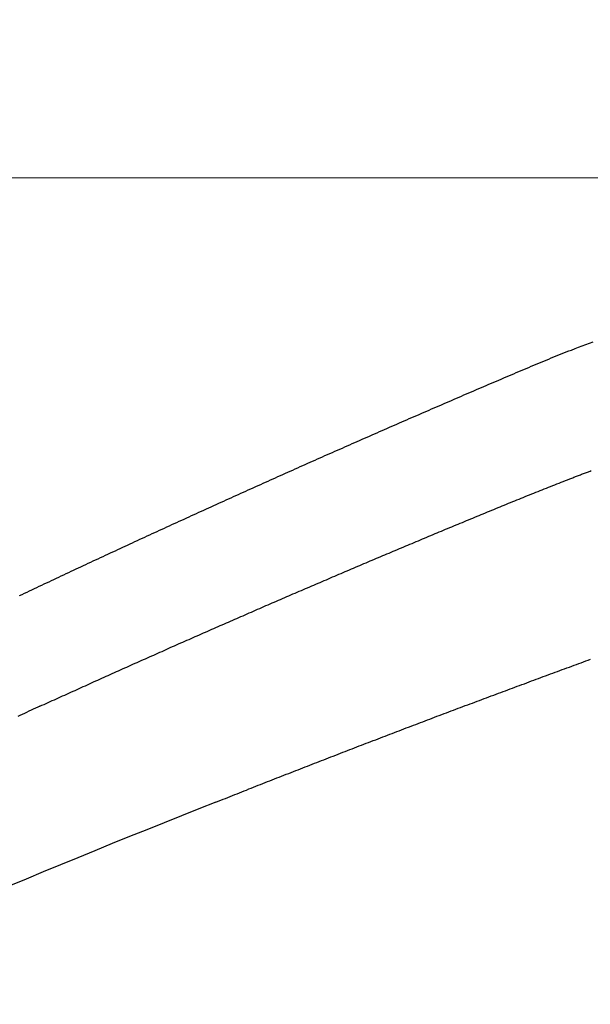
# Model space of a CAD drawing. Header units: millimetres. Extents: x -604189 to 881711, y -381903 to -7297.
# Tile 353 of 656: x -588013 to -587944, y -163203 to -163085. Entities that reach past the tile are written whole.
import ezdxf

# ---------------------------------------------------------------- set-up
doc = ezdxf.new("R2010")
doc.units = ezdxf.units.MM
doc.header["$LTSCALE"] = 100
doc.linetypes.add('0.5_0.5', pattern=[1, 0.5, -0.5])
doc.linetypes.add('ACAD_ISO04W100', pattern=[30.5, 24, -3, 0.5, -3])
doc.layers.get('Defpoints').update_dxf_attribs({"color": 30})
doc.layers.add('OPIS', color=7, linetype='Continuous')
doc.layers.add('strop osie', color=80, linetype='ACAD_ISO04W100', lineweight=5)
doc.styles.get("Standard").update_dxf_attribs({"font": 'romans.shx', "width": 0.5})
doc.dimstyles.new('1 50', dxfattribs={"dimtxt": 150, "dimasz": 80, "dimexe": 1, "dimexo": 1, "dimgap": 20, "dimtad": 1, "dimdec": 0, "dimlfac": 0.1, "dimtxsty": 'Standard', "dimblk": 'ARCHTICK', "dimcen": 200, "dimclrd": 2, "dimadec": 1, "dimazin": 0, "dimtfac": 1, "dimtdec": 0, "dimtmove": 0, "dimatfit": 3, "dimldrblk": 'ARCHTICK', "dimfxl": 120, "dimfxlon": 1, "dimtfill": 1, "dimarcsym": 0})

# ---------------------------------------------------------------- blocks, each defined once
blk = doc.blocks.new('_ArchTick')
at = {"layer": 'strop osie', "color": 0, "const_width": 0.15}
blk.add_lwpolyline([(-0.5, -0.5), (0.5, 0.5)], dxfattribs=at)
blk = doc.blocks.new('*D3294')
at = {"layer": 'Defpoints', "color": 0, "linetype": 'ByBlock', "lineweight": 5, "transparency": 16777216}
for p in [(-595783.13, -159420.3), (-593748.92, -159420.3), (-552118.94, -179940.3)]:
    blk.add_point(p, dxfattribs=at)
at = {"layer": 'OPIS', "color": 0, "linetype": 'Continuous', "lineweight": -2, "transparency": 16777216}
for p, q in [((-595723.13, -159420.3), (-595784.13, -159420.3)), ((-595723.13, -179940.3), (-595784.13, -179940.3))]:
    blk.add_line(p, q, dxfattribs=at)
at = {"layer": 'OPIS', "color": 2, "lineweight": -2, "transparency": 16777216}
blk.add_line((-595783.13, -179940.3), (-595783.13, -159420.3), dxfattribs=at)
at = {"layer": 'OPIS', "color": 2, "linetype": 'ByBlock', "lineweight": -2, "transparency": 16777216, "xscale": 80, "yscale": 80, "zscale": 80}
for p, rotation in [((-595783.13, -159420.3), 90), ((-595783.13, -179940.3), 270)]:
    blk.add_blockref('_ArchTick', p, dxfattribs=dict(at, rotation=rotation))
at = {"layer": 'OPIS', "color": 0, "linetype": 'ByBlock', "lineweight": 13, "transparency": 16777216, "insert": (-595878.13, -169680.3), "char_height": 150, "attachment_point": 5, "rotation": 90, "bg_fill": 3, "box_fill_scale": 1.1, "bg_fill_color": 256, "bg_fill_true_color": 13158600, "bg_fill_transparency": 0}
blk.add_mtext('2052', dxfattribs=at)

msp = doc.modelspace()

# ---------------------------------------------------------------- hatches: boundary and pattern name
at = {"layer": 'OPIS', "linetype": 'ByBlock', "lineweight": 15}
h = msp.add_hatch(dxfattribs=at)
h.set_pattern_fill('ANSI37', color=0, scale=80, angle=45)
h.set_pattern_definition([(90, (-306927.96, 32475.8), (-254, 0), []), (180, (-306927.96, 32475.8), (-3e-14, -254), [])])
edge = h.paths.add_edge_path()
edge.add_arc((-587934.09, -167378.93), 50, 0, 90)
edge.add_line((-587934.09, -167328.93), (-588139.09, -167328.93))
edge.add_arc((-588139.09, -167378.93), 50, 89.9996, 180)
edge.add_line((-588189.09, -167378.93), (-588189.09, -167822.93))
edge.add_arc((-588139.09, -167822.93), 50, 180, 270)
edge.add_line((-588139.09, -167872.93), (-587934.09, -167872.93))
edge.add_arc((-587934.09, -167822.93), 50, 270.0014, 360)
edge.add_line((-587884.09, -167822.93), (-587884.09, -167378.93))
edge = h.paths.add_edge_path()
edge.add_arc((-587934.09, -167378.93), 50, 0, 90)
edge.add_line((-587934.09, -167328.93), (-588139.09, -167328.93))
edge.add_arc((-588139.09, -167378.93), 50, 89.9996, 180)
edge.add_line((-588189.09, -167378.93), (-588189.09, -167822.93))
edge.add_arc((-588139.09, -167822.93), 50, 180, 270)
edge.add_line((-588139.09, -167872.93), (-587934.09, -167872.93))
edge.add_arc((-587934.09, -167822.93), 50, 270.0014, 360)
edge.add_line((-587884.09, -167822.93), (-587884.09, -167378.93))
edge = h.paths.add_edge_path()
edge.add_line((-588244.09, -167300.93), (-587769.09, -167300.93))
edge.add_line((-587769.09, -167300.93), (-587769.09, -167900.93))
edge.add_line((-587769.09, -167900.93), (-588243.79, -167900.93))
edge.add_arc((-588244.09, -167892.94), 8, 180, 272.1285, ccw=False)
edge.add_line((-588252.09, -167892.94), (-588252.09, -167308.93))
edge.add_arc((-588244.09, -167308.93), 8, 90.0036, 180, ccw=False)
h.paths.add_polyline_path([(-589864.93, -164217.83), (-589865, -164223.09), (-589865.08, -164228.35), (-589865.16, -164233.62), (-589865.24, -164238.88), (-589865.32, -164244.14), (-589865.4, -164249.41), (-589865.49, -164254.67), (-589865.58, -164259.93), (-589865.67, -164265.19), (-589865.77, -164270.46), (-589865.86, -164275.72), (-589865.96, -164280.98), (-589866.06, -164286.24), (-589866.17, -164291.51), (-589866.28, -164296.77), (-589866.39, -164302.03), (-589866.5, -164307.29), (-589866.61, -164312.56), (-589866.73, -164317.82), (-589866.85, -164323.08), (-589866.97, -164328.34), (-589867.1, -164333.6), (-589867.22, -164338.87), (-589867.35, -164344.13), (-589867.49, -164349.39), (-589867.62, -164354.65), (-589867.76, -164359.91), (-589867.9, -164365.17), (-589868.04, -164370.44), (-589868.19, -164375.7), (-589868.34, -164380.96), (-589868.49, -164386.22), (-589868.64, -164391.48), (-589868.8, -164396.74), (-589868.95, -164402), (-590219.49, -164402), (-590219.66, -164396.2), (-590219.83, -164390.39), (-590220, -164384.59), (-590220.17, -164378.78), (-590220.33, -164372.98), (-590220.49, -164367.17), (-590220.64, -164361.36), (-590220.8, -164355.56), (-590220.95, -164349.75), (-590221.09, -164343.95), (-590221.23, -164338.14), (-590221.37, -164332.33), (-590221.51, -164326.53), (-590221.65, -164320.72), (-590221.78, -164314.91), (-590221.9, -164309.11), (-590222.03, -164303.3), (-590222.15, -164297.49), (-590222.27, -164291.69), (-590222.38, -164285.88), (-590222.5, -164280.07), (-590222.61, -164274.27), (-590222.71, -164268.46), (-590222.82, -164262.65), (-590222.92, -164256.85), (-590223.01, -164251.04), (-590223.11, -164245.23), (-590223.2, -164239.42), (-590223.29, -164233.62), (-590223.37, -164227.81), (-590223.45, -164222), (-590223.53, -164216.2), (-590223.61, -164210.39), (-590223.68, -164204.58), (-590223.75, -164198.77), (-590223.82, -164192.97), (-590223.88, -164187.16), (-590223.94, -164181.35), (-590224, -164175.54), (-590224.05, -164169.74), (-590224.1, -164163.93), (-590224.15, -164158.12), (-590224.19, -164152.31), (-590224.23, -164146.5), (-590224.27, -164140.7), (-590224.3, -164134.89), (-590224.33, -164129.08), (-590224.36, -164123.27), (-590224.39, -164117.46), (-590224.41, -164111.66), (-590224.44, -164105.85), (-590224.46, -164100.04), (-590224.47, -164094.23), (-590224.48, -164088.43), (-590224.47, -164082.62), (-590224.45, -164076.81), (-590224.41, -164071), (-590224.35, -164065.19), (-590224.27, -164059.39), (-590224.17, -164053.58), (-590224.05, -164047.77), (-590223.92, -164041.97), (-590223.76, -164036.16), (-590223.58, -164030.36), (-590223.38, -164024.55), (-590223.16, -164018.75), (-590222.91, -164012.94), (-590222.64, -164007.14), (-590222.34, -164001.34), (-590222.01, -163995.54), (-590221.64, -163989.75), (-590221.24, -163983.95), (-590220.8, -163978.16), (-590220.3, -163972.38), (-590219.75, -163966.59), (-590219.13, -163960.82), (-590218.42, -163955.06), (-590217.6, -163949.31), (-590216.67, -163943.57), (-590215.6, -163937.87), (-590214.36, -163932.19), (-590212.94, -163926.56), (-590211.3, -163920.99), (-590209.42, -163915.5), (-590207.25, -163910.11), (-590204.74, -163904.87), (-590201.87, -163899.82), (-590198.58, -163895.04), (-590194.85, -163890.59), (-590190.67, -163886.56), (-590186.11, -163882.98), (-590181.22, -163879.83), (-590176.1, -163877.11), (-590170.78, -163874.76), (-590165.34, -163872.76), (-590159.78, -163871.06), (-590154.15, -163869.64), (-590148.47, -163868.44), (-590142.75, -163867.44), (-590137, -163866.6), (-590131.23, -163865.9), (-590125.46, -163865.3), (-590119.67, -163864.78), (-590113.88, -163864.33), (-590108.09, -163863.96), (-590102.29, -163863.65), (-590096.49, -163863.39), (-590090.68, -163863.19), (-590084.87, -163863.03), (-590079.07, -163862.91), (-590073.26, -163862.82), (-590067.45, -163862.76), (-590061.65, -163862.73), (-590055.84, -163862.71), (-590050.03, -163862.7), (-590044.22, -163862.7), (-590038.96, -163862.7), (-590033.69, -163862.7), (-590028.43, -163862.72), (-590023.17, -163862.74), (-590017.9, -163862.79), (-590012.64, -163862.85), (-590007.38, -163862.94), (-590002.12, -163863.06), (-589996.86, -163863.22), (-589991.6, -163863.41), (-589986.34, -163863.64), (-589981.08, -163863.92), (-589975.83, -163864.25), (-589970.58, -163864.63), (-589965.33, -163865.08), (-589960.1, -163865.59), (-589954.86, -163866.17), (-589949.64, -163866.85), (-589944.44, -163867.64), (-589939.26, -163868.58), (-589934.12, -163869.68), (-589929.01, -163870.97), (-589923.97, -163872.47), (-589919.01, -163874.23), (-589914.15, -163876.26), (-589909.44, -163878.59), (-589904.9, -163881.25), (-589900.58, -163884.27), (-589896.55, -163887.65), (-589892.86, -163891.39), (-589889.53, -163895.47), (-589886.57, -163899.82), (-589883.95, -163904.39), (-589881.64, -163909.11), (-589879.61, -163913.97), (-589877.82, -163918.92), (-589876.24, -163923.94), (-589874.85, -163929.02), (-589873.64, -163934.14), (-589872.56, -163939.29), (-589871.62, -163944.47), (-589870.78, -163949.66), (-589870.05, -163954.88), (-589869.4, -163960.1), (-589868.82, -163965.33), (-589868.3, -163970.57), (-589867.84, -163975.81), (-589867.42, -163981.06), (-589867.04, -163986.31), (-589866.69, -163991.56), (-589866.36, -163996.81), (-589866.07, -164002.07), (-589865.8, -164007.32), (-589865.55, -164012.58), (-589865.32, -164017.84), (-589865.12, -164023.1), (-589864.93, -164028.36), (-589864.76, -164033.62), (-589864.61, -164038.88), (-589864.47, -164044.14), (-589864.35, -164049.41), (-589864.25, -164054.67), (-589864.17, -164059.93), (-589864.1, -164065.19), (-589864.04, -164070.46), (-589864, -164075.72), (-589863.98, -164080.98), (-589863.96, -164086.25), (-589863.96, -164091.51), (-589863.97, -164096.77), (-589863.99, -164102.04), (-589864.01, -164107.3), (-589864.03, -164112.56), (-589864.06, -164117.83), (-589864.08, -164123.09), (-589864.11, -164128.35), (-589864.13, -164133.62), (-589864.16, -164138.88), (-589864.2, -164144.14), (-589864.23, -164149.41), (-589864.27, -164154.67), (-589864.31, -164159.93), (-589864.35, -164165.2), (-589864.4, -164170.46), (-589864.45, -164175.72), (-589864.5, -164180.99), (-589864.55, -164186.25), (-589864.61, -164191.51), (-589864.67, -164196.78), (-589864.73, -164202.04), (-589864.79, -164207.3), (-589864.86, -164212.57)])
h.paths.add_polyline_path([(-590463.92, -164407.05), (-587763.92, -164407.05), (-587763.92, -162910.78), (-590463.92, -162910.78)])
h.paths.add_polyline_path([(-590295.72, -164839.22), (-590289.91, -164839.13), (-590284.1, -164839.03), (-590278.3, -164838.94), (-590272.49, -164838.85), (-590266.68, -164838.77), (-590260.87, -164838.69), (-590255.07, -164838.61), (-590249.26, -164838.53), (-590243.45, -164838.46), (-590237.64, -164838.39), (-590231.84, -164838.32), (-590226.03, -164838.26), (-590220.22, -164838.2), (-590214.41, -164838.14), (-590208.61, -164838.09), (-590202.8, -164838.04), (-590196.99, -164837.99), (-590191.18, -164837.95), (-590185.37, -164837.91), (-590179.57, -164837.87), (-590173.76, -164837.84), (-590167.95, -164837.81), (-590162.14, -164837.78), (-590156.34, -164837.75), (-590150.53, -164837.73), (-590144.72, -164837.7), (-590138.91, -164837.68), (-590133.1, -164837.67), (-590127.3, -164837.66), (-590121.49, -164837.67), (-590115.68, -164837.69), (-590109.87, -164837.73), (-590104.06, -164837.79), (-590098.26, -164837.87), (-590092.45, -164837.97), (-590086.64, -164838.09), (-590080.84, -164838.22), (-590075.03, -164838.38), (-590069.23, -164838.56), (-590063.42, -164838.76), (-590057.62, -164838.98), (-590051.81, -164839.23), (-590046.01, -164839.5), (-590040.21, -164839.8), (-590034.41, -164840.13), (-590028.62, -164840.5), (-590022.82, -164840.9), (-590017.03, -164841.35), (-590011.25, -164841.84), (-590005.46, -164842.39), (-589999.69, -164843.01), (-589993.93, -164843.72), (-589988.18, -164844.54), (-589982.44, -164845.47), (-589976.74, -164846.54), (-589971.06, -164847.78), (-589965.43, -164849.2), (-589959.86, -164850.84), (-589954.37, -164852.72), (-589948.98, -164854.9), (-589943.74, -164857.4), (-589938.69, -164860.27), (-589933.91, -164863.56), (-589929.46, -164867.29), (-589925.43, -164871.47), (-589921.85, -164876.04), (-589918.7, -164880.92), (-589915.98, -164886.04), (-589913.63, -164891.36), (-589911.63, -164896.8), (-589909.93, -164902.36), (-589908.51, -164907.99), (-589907.31, -164913.67), (-589906.31, -164919.39), (-589905.47, -164925.14), (-589904.77, -164930.91), (-589904.17, -164936.68), (-589903.65, -164942.47), (-589903.2, -164948.26), (-589902.83, -164954.05), (-589902.52, -164959.85), (-589902.26, -164965.66), (-589902.06, -164971.46), (-589901.9, -164977.27), (-589901.78, -164983.07), (-589901.69, -164988.88), (-589901.63, -164994.69), (-589901.6, -165000.5), (-589901.58, -165006.3), (-589901.57, -165012.11), (-589901.57, -165017.92), (-589901.57, -165023.18), (-589901.57, -165028.45), (-589901.59, -165033.71), (-589901.61, -165038.97), (-589901.66, -165044.24), (-589901.72, -165049.5), (-589901.81, -165054.76), (-589901.93, -165060.02), (-589902.09, -165065.29), (-589902.28, -165070.55), (-589902.51, -165075.8), (-589902.79, -165081.06), (-589903.12, -165086.31), (-589903.5, -165091.56), (-589903.95, -165096.81), (-589904.46, -165102.05), (-589905.04, -165107.28), (-589905.72, -165112.5), (-589906.51, -165117.7), (-589907.45, -165122.88), (-589908.55, -165128.03), (-589909.84, -165133.13), (-589911.34, -165138.17), (-589913.1, -165143.13), (-589915.13, -165147.99), (-589917.46, -165152.71), (-589920.12, -165157.24), (-589923.14, -165161.56), (-589926.52, -165165.59), (-589930.26, -165169.28), (-589934.34, -165172.61), (-589938.69, -165175.57), (-589943.26, -165178.19), (-589947.98, -165180.5), (-589952.84, -165182.53), (-589957.79, -165184.32), (-589962.81, -165185.9), (-589967.89, -165187.29), (-589973.01, -165188.51), (-589978.16, -165189.58), (-589983.34, -165190.52), (-589988.53, -165191.36), (-589993.75, -165192.09), (-589998.97, -165192.74), (-590004.2, -165193.32), (-590009.44, -165193.84), (-590014.68, -165194.3), (-590019.93, -165194.72), (-590025.18, -165195.1), (-590030.43, -165195.46), (-590035.68, -165195.78), (-590040.94, -165196.07), (-590046.19, -165196.34), (-590051.45, -165196.59), (-590056.71, -165196.82), (-590061.97, -165197.03), (-590067.23, -165197.21), (-590072.49, -165197.38), (-590077.75, -165197.53), (-590083.01, -165197.67), (-590088.28, -165197.79), (-590093.54, -165197.89), (-590098.8, -165197.97), (-590104.06, -165198.05), (-590109.33, -165198.1), (-590114.59, -165198.14), (-590119.85, -165198.17), (-590125.12, -165198.18), (-590130.38, -165198.18), (-590135.64, -165198.17), (-590140.91, -165198.15), (-590146.17, -165198.13), (-590151.43, -165198.11), (-590156.7, -165198.08), (-590161.96, -165198.06), (-590167.22, -165198.03), (-590172.49, -165198.01), (-590177.75, -165197.98), (-590183.01, -165197.94), (-590188.28, -165197.91), (-590193.54, -165197.87), (-590198.8, -165197.83), (-590204.07, -165197.79), (-590209.33, -165197.74), (-590214.59, -165197.69), (-590219.86, -165197.64), (-590225.12, -165197.59), (-590230.38, -165197.53), (-590235.65, -165197.47), (-590240.91, -165197.41), (-590246.17, -165197.35), (-590251.44, -165197.28), (-590256.7, -165197.21), (-590261.96, -165197.14), (-590267.23, -165197.06), (-590272.49, -165196.99), (-590277.75, -165196.91), (-590283.01, -165196.82), (-590288.28, -165196.74), (-590293.54, -165196.65), (-590298.8, -165196.56), (-590304.06, -165196.47), (-590309.33, -165196.38), (-590314.59, -165196.28), (-590319.85, -165196.18), (-590325.11, -165196.08), (-590330.38, -165195.97), (-590335.64, -165195.86), (-590340.9, -165195.76), (-590346.16, -165195.64), (-590351.43, -165195.53), (-590356.69, -165195.41), (-590361.95, -165195.29), (-590367.21, -165195.17), (-590372.47, -165195.04), (-590377.74, -165194.92), (-590383, -165194.79), (-590388.26, -165194.65), (-590393.52, -165194.52), (-590398.78, -165194.38), (-590404.04, -165194.24), (-590409.31, -165194.1), (-590414.57, -165193.95), (-590419.83, -165193.8), (-590425.09, -165193.65), (-590430.35, -165193.5), (-590435.61, -165193.35), (-590440.87, -165193.19), (-590440.87, -164842.65), (-590435.07, -164842.48), (-590429.26, -164842.31), (-590423.46, -164842.14), (-590417.65, -164841.97), (-590411.85, -164841.81), (-590406.04, -164841.65), (-590400.23, -164841.5), (-590394.43, -164841.35), (-590388.62, -164841.2), (-590382.82, -164841.05), (-590377.01, -164840.91), (-590371.2, -164840.77), (-590365.4, -164840.63), (-590359.59, -164840.5), (-590353.78, -164840.36), (-590347.98, -164840.24), (-590342.17, -164840.11), (-590336.37, -164839.99), (-590330.56, -164839.87), (-590324.75, -164839.76), (-590318.94, -164839.64), (-590313.14, -164839.53), (-590307.33, -164839.43), (-590301.52, -164839.32)])
edge = h.paths.add_edge_path()
edge.add_arc((-590093.92, -162268.54), 50, 0, 90.0004)
edge.add_line((-590093.92, -162218.54), (-590298.92, -162218.54))
edge.add_arc((-590298.92, -162268.54), 50, 90.0009, 180)
edge.add_line((-590348.92, -162268.54), (-590348.92, -162712.54))
edge.add_arc((-590298.92, -162712.54), 50, 180, 270.0022)
edge.add_line((-590298.92, -162762.54), (-590093.92, -162762.54))
edge.add_arc((-590093.92, -162712.54), 50, 270.0009, 360)
edge.add_line((-590043.92, -162712.54), (-590043.92, -162268.54))
edge = h.paths.add_edge_path()
edge.add_arc((-590093.92, -161668.54), 50, 0, 90.0004)
edge.add_line((-590093.92, -161618.54), (-590298.92, -161618.54))
edge.add_arc((-590298.92, -161668.54), 50, 90.0009, 180)
edge.add_line((-590348.92, -161668.54), (-590348.92, -162112.54))
edge.add_arc((-590298.92, -162112.54), 50, 180, 270.0022)
edge.add_line((-590298.92, -162162.54), (-590093.92, -162162.54))
edge.add_arc((-590093.92, -162112.54), 50, 270.0009, 360)
edge.add_line((-590043.92, -162112.54), (-590043.92, -161668.54))
h.paths.add_polyline_path([(-590463.92, -162790.54), (-587763.92, -162790.54), (-587763.92, -161590.54), (-590463.92, -161590.54)])
edge = h.paths.add_edge_path()
edge.add_arc((-588139.09, -168270), 50, 89.9996, 180)
edge.add_line((-588189.09, -168270), (-588189.09, -168714))
edge.add_arc((-588139.09, -168714), 50, 180, 270)
edge.add_line((-588139.09, -168764), (-587934.09, -168764))
edge.add_arc((-587934.09, -168714), 50, 270.0014, 360)
edge.add_line((-587884.09, -168714), (-587884.09, -168270))
edge.add_arc((-587934.09, -168270), 50, 0, 90)
edge.add_line((-587934.09, -168220), (-588139.09, -168220))
edge = h.paths.add_edge_path()
edge.add_arc((-587934.09, -169161.08), 50, 0, 90)
edge.add_line((-587934.09, -169111.08), (-588139.09, -169111.08))
edge.add_arc((-588139.09, -169161.08), 50, 89.9996, 180)
edge.add_line((-588189.09, -169161.08), (-588189.09, -169605.08))
edge.add_arc((-588139.09, -169605.08), 50, 180, 270)
edge.add_line((-588139.09, -169655.08), (-587934.09, -169655.08))
edge.add_arc((-587934.09, -169605.08), 50, 270.0014, 360)
edge.add_line((-587884.09, -169605.08), (-587884.09, -169161.08))
edge = h.paths.add_edge_path()
edge.add_arc((-588139.09, -170052.15), 50, 89.9996, 180)
edge.add_line((-588189.09, -170052.15), (-588189.09, -170496.15))
edge.add_arc((-588139.09, -170496.15), 50, 180, 270)
edge.add_line((-588139.09, -170546.15), (-587934.09, -170546.15))
edge.add_arc((-587934.09, -170496.15), 50, 270.0014, 360)
edge.add_line((-587884.09, -170496.15), (-587884.09, -170052.15))
edge.add_arc((-587934.09, -170052.15), 50, 0, 90)
edge.add_line((-587934.09, -170002.15), (-588139.09, -170002.15))
edge = h.paths.add_edge_path()
edge.add_arc((-588139.09, -170943.22), 50, 89.9996, 180)
edge.add_line((-588189.09, -170943.22), (-588189.09, -171387.22))
edge.add_arc((-588139.09, -171387.22), 50, 180, 270)
edge.add_line((-588139.09, -171437.22), (-587934.09, -171437.22))
edge.add_arc((-587934.09, -171387.22), 50, 270.0014, 360)
edge.add_line((-587884.09, -171387.22), (-587884.09, -170943.22))
edge.add_arc((-587934.09, -170943.22), 50, 0, 90)
edge.add_line((-587934.09, -170893.22), (-588139.09, -170893.22))
h.paths.add_polyline_path([(-587763.92, -164527.29), (-590463.92, -164527.29), (-590463.92, -171970.3), (-587763.92, -171970.3)])

# ---------------------------------------------------------------- next in the draw order: dimensions: what is measured, and where the dimension line sits
at = {"layer": 'OPIS', "color": 0, "linetype": 'ByBlock', "lineweight": 13}
dim = msp.add_linear_dim(base=(-595783.13, -159420.3), p1=(-552118.94, -179940.3), p2=(-593748.92, -159420.3), angle=90, dimstyle='1 50', override={"dimtmove": 1, "dimfxl": 60, "dimarcsym": 1}, dxfattribs=at)
dim.commit()
dim.dimension.update_dxf_attribs({"geometry": '*D3294', "text_midpoint": (-595878.13, -169680.3)})

# ---------------------------------------------------------------- next in the draw order: hatches: boundary and pattern name
at = {"layer": 'OPIS', "linetype": '0.5_0.5', "lineweight": 13}
h = msp.add_hatch(dxfattribs=at)
h.set_pattern_fill('ANSI37', color=0, scale=130)
h.set_pattern_definition([(45, (-597218.54, 256668.8), (-291.85832, 291.85832), []), (135, (-597218.54, 256668.8), (-291.85832, -291.85832), [])])
edge = h.paths.add_edge_path(flags=16)
edge.add_line((-570958.92, -168985.28), (-571058.92, -168985.28))
edge.add_line((-571058.92, -168985.28), (-572598.92, -168985.28))
edge.add_line((-572598.92, -168985.28), (-572598.92, -170470.3))
edge.add_line((-572598.92, -170470.3), (-570825.76, -170470.3))
edge.add_arc((-570508.92, -170339.1), 342.94, 180, 202.4936, ccw=False)
edge.add_arc((-570508.92, -170339.1), 342.94, 90, 180, ccw=False)
edge.add_line((-570508.92, -169996.16), (-570508.92, -169764.7))
edge.add_arc((-570058.92, -168985.28), 900, 180, 240, ccw=False)
edge = h.paths.add_edge_path(flags=17)
edge.add_line((-569358.92, -170085.28), (-569358.92, -168985.28))
edge.add_line((-569358.92, -168985.28), (-569358.92, -168985.28))
edge.add_line((-569358.92, -168985.28), (-569958.92, -168985.28))
edge.add_line((-569958.92, -168985.28), (-570058.92, -168985.28))
edge.add_line((-570058.92, -168985.28), (-570058.92, -168925.28))
edge.add_line((-570058.92, -168925.28), (-569958.92, -168925.28))
edge.add_line((-569958.92, -168925.28), (-569958.92, -168865.28))
edge.add_line((-569958.92, -168865.28), (-569358.92, -168865.28))
edge.add_line((-569358.92, -168865.28), (-569358.92, -166865.28))
edge.add_line((-569358.92, -166865.28), (-574098.92, -166865.29))
edge.add_line((-574098.92, -166865.29), (-574098.91, -171970.3))
edge.add_line((-574098.91, -171970.3), (-572608.91, -171970.3))
edge.add_line((-572608.91, -171970.3), (-571504.91, -170590.3))
edge.add_line((-571504.91, -170590.3), (-572718.92, -170590.3))
edge.add_line((-572718.92, -170590.3), (-572718.92, -168865.28))
edge.add_line((-572718.92, -168865.28), (-571058.92, -168865.28))
edge.add_line((-571058.92, -168865.28), (-571058.92, -168925.28))
edge.add_line((-571058.92, -168925.28), (-570958.92, -168925.28))
edge.add_line((-570958.92, -168925.28), (-570958.92, -168985.28))
edge.add_arc((-570058.92, -168985.28), 900, 180, 240)
edge.add_line((-570508.92, -169764.7), (-570508.92, -169996.16))
edge.add_arc((-570508.92, -170339.1), 342.94, 0, 90, ccw=False)
edge.add_arc((-570508.92, -170339.1), 342.94, 208.9799, 360, ccw=False)
edge.add_line((-570808.91, -170505.25), (-570808.91, -171171.09))
edge.add_arc((-570808.91, -171220.3), 49.21, 0, 90, ccw=False)
edge.add_arc((-570808.91, -171220.3), 49.21, 270, 360, ccw=False)
edge.add_line((-570808.91, -171269.51), (-570808.91, -171970.3))
edge.add_line((-570808.91, -171970.3), (-569358.91, -171970.3))
edge.add_line((-569358.91, -171970.3), (-569358.92, -170085.28))
h.paths.add_polyline_path([(-561118.92, -159870.3), (-590334.66, -159870.3), (-590334.66, -161470.3), (-562318.92, -161470.3), (-562318.92, -172095.29), (-561118.92, -172095.29), (-561118.92, -168350.3), (-552073.92, -168350.3), (-552073.92, -167150.3), (-561118.92, -167150.3)])
h.paths.add_polyline_path([(-572856.93, -169813.68), (-569451.07, -169813.68), (-569451.07, -169408.68), (-572856.93, -169408.68)], flags=16)

# ---------------------------------------------------------------- next in the draw order: linework, layer by layer
at = {"color": 0, "linetype": 'ByBlock'}
msp.add_lwpolyline([(-587989.25, -163178.77, 0.01172), (-588054.99, -163206.6)], format="xyb", dxfattribs=at)
at = {"color": 0}
for points in [[(-587946.7, -163124.66, 0), (-587946.26, -163124.49, 0), (-587945.83, -163124.32, 0), (-587945.39, -163124.16, 0), (-587944.96, -163123.99, 0), (-587944.52, -163123.83, 0), (-587944.08, -163123.66, 0)], [(-588012.76, -163154.05, 0), (-588012.46, -163153.91, 0), (-588012.17, -163153.77, 0), (-588011.88, -163153.63, 0), (-588011.58, -163153.49, 0), (-588011.29, -163153.35, 0), (-588011, -163153.21, 0), (-588010.7, -163153.08, 0), (-588010.41, -163152.94, 0), (-588010.12, -163152.8, 0), (-588009.82, -163152.66, 0), (-588009.53, -163152.52, 0), (-588009.24, -163152.39, 0), (-588008.94, -163152.25, 0), (-588008.65, -163152.11, 0), (-588008.36, -163151.97, 0), (-588008.06, -163151.83, 0), (-588007.77, -163151.7, 0), (-588007.48, -163151.56, 0), (-588007.18, -163151.42, 0), (-588006.89, -163151.28, 0), (-588006.59, -163151.15, 0), (-588006.3, -163151.01, 0), (-588006.01, -163150.87, 0), (-588005.71, -163150.73, 0), (-588005.42, -163150.6, 0), (-588005.13, -163150.46, 0), (-588004.83, -163150.32, 0), (-588004.54, -163150.19, 0), (-588004.24, -163150.05, 0), (-588003.95, -163149.91, 0), (-588003.66, -163149.77, 0), (-588003.36, -163149.64, 0), (-588003.07, -163149.5, 0), (-588002.77, -163149.36, 0), (-588002.48, -163149.23, 0), (-588002.19, -163149.09, 0), (-588001.89, -163148.95, 0), (-588001.6, -163148.82, 0), (-588001.3, -163148.68, 0), (-588001.01, -163148.54, 0), (-588000.71, -163148.41, 0), (-588000.42, -163148.27, 0), (-588000.13, -163148.14, 0), (-587999.83, -163148, 0), (-587999.54, -163147.86, 0), (-587999.24, -163147.73, 0), (-587998.95, -163147.59, 0), (-587998.65, -163147.46, 0), (-587998.36, -163147.32, 0), (-587998.07, -163147.18, 0), (-587997.77, -163147.05, 0), (-587997.48, -163146.91, 0), (-587997.18, -163146.78, 0), (-587996.89, -163146.64, 0), (-587996.59, -163146.51, 0), (-587996.3, -163146.37, 0), (-587996, -163146.24, 0), (-587995.71, -163146.1, 0), (-587995.41, -163145.97, 0), (-587995.12, -163145.83, 0), (-587994.82, -163145.7, 0), (-587994.53, -163145.56, 0), (-587994.24, -163145.43, 0), (-587993.94, -163145.29, 0), (-587993.65, -163145.16, 0), (-587993.35, -163145.02, 0), (-587993.06, -163144.89, 0), (-587992.76, -163144.75, 0), (-587992.47, -163144.62, 0), (-587992.17, -163144.48, 0), (-587991.88, -163144.35, 0), (-587991.58, -163144.21, 0), (-587991.29, -163144.08, 0), (-587990.99, -163143.94, 0), (-587990.69, -163143.81, 0), (-587990.4, -163143.68, 0), (-587990.1, -163143.54, 0), (-587989.81, -163143.41, 0), (-587989.51, -163143.27, 0), (-587989.22, -163143.14, 0), (-587988.92, -163143.01, 0), (-587988.63, -163142.87, 0), (-587988.33, -163142.74, 0), (-587988.04, -163142.6, 0), (-587987.74, -163142.47, 0), (-587987.45, -163142.34, 0), (-587987.15, -163142.2, 0), (-587986.86, -163142.07, 0), (-587986.56, -163141.94, 0), (-587986.26, -163141.8, 0), (-587985.97, -163141.67, 0), (-587985.67, -163141.54, 0), (-587985.38, -163141.4, 0), (-587985.08, -163141.27, 0), (-587984.79, -163141.14, 0), (-587984.49, -163141, 0), (-587984.19, -163140.87, 0), (-587983.9, -163140.74, 0), (-587983.6, -163140.61, 0), (-587983.31, -163140.47, 0), (-587983.01, -163140.34, 0), (-587982.72, -163140.21, 0), (-587982.42, -163140.07, 0), (-587982.12, -163139.94, 0), (-587981.83, -163139.81, 0), (-587981.53, -163139.68, 0), (-587981.24, -163139.54, 0), (-587980.94, -163139.41, 0), (-587980.64, -163139.28, 0), (-587980.35, -163139.15, 0), (-587980.05, -163139.02, 0), (-587979.76, -163138.88, 0), (-587979.46, -163138.75, 0), (-587979.16, -163138.62, 0), (-587978.87, -163138.49, 0), (-587978.57, -163138.36, 0), (-587978.27, -163138.22, 0), (-587977.98, -163138.09, 0), (-587977.68, -163137.96, 0), (-587977.39, -163137.83, 0), (-587977.09, -163137.7, 0), (-587976.79, -163137.57, 0), (-587976.5, -163137.43, 0), (-587976.2, -163137.3, 0), (-587975.9, -163137.17, 0), (-587975.61, -163137.04, 0), (-587975.31, -163136.91, 0), (-587975.01, -163136.78, 0), (-587974.72, -163136.65, 0), (-587974.42, -163136.52, 0), (-587974.12, -163136.39, 0), (-587973.83, -163136.25, 0), (-587973.53, -163136.12, 0), (-587973.23, -163135.99, 0), (-587972.94, -163135.86, 0), (-587972.64, -163135.73, 0), (-587972.34, -163135.6, 0), (-587972.05, -163135.47, 0), (-587971.75, -163135.34, 0), (-587971.45, -163135.21, 0), (-587971.16, -163135.08, 0), (-587970.86, -163134.95, 0), (-587970.56, -163134.82, 0), (-587970.26, -163134.69, 0), (-587969.97, -163134.56, 0), (-587969.67, -163134.43, 0), (-587969.37, -163134.3, 0), (-587969.08, -163134.17, 0), (-587968.78, -163134.04, 0), (-587968.48, -163133.91, 0), (-587968.19, -163133.78, 0), (-587967.89, -163133.65, 0), (-587967.59, -163133.52, 0), (-587967.29, -163133.39, 0), (-587967, -163133.26, 0), (-587966.7, -163133.13, 0), (-587966.4, -163133, 0), (-587966.1, -163132.87, 0), (-587965.81, -163132.74, 0), (-587965.51, -163132.61, 0), (-587965.21, -163132.48, 0), (-587964.91, -163132.36, 0), (-587964.62, -163132.23, 0), (-587964.32, -163132.1, 0), (-587964.02, -163131.97, 0), (-587963.72, -163131.84, 0), (-587963.43, -163131.71, 0), (-587963.13, -163131.58, 0), (-587962.83, -163131.45, 0), (-587962.53, -163131.33, 0), (-587962.24, -163131.2, 0), (-587961.94, -163131.07, 0), (-587961.64, -163130.94, 0), (-587961.34, -163130.81, 0), (-587961.05, -163130.68, 0), (-587960.75, -163130.55, 0), (-587960.45, -163130.43, 0), (-587960.15, -163130.3, 0), (-587959.85, -163130.17, 0), (-587959.56, -163130.04, 0), (-587959.26, -163129.91, 0), (-587958.96, -163129.79, 0), (-587958.66, -163129.66, 0), (-587958.37, -163129.53, 0), (-587958.07, -163129.4, 0), (-587957.77, -163129.27, 0), (-587957.47, -163129.15, 0), (-587957.17, -163129.02, 0), (-587956.88, -163128.89, 0), (-587956.58, -163128.76, 0), (-587956.28, -163128.64, 0), (-587955.98, -163128.51, 0), (-587955.68, -163128.38, 0), (-587955.38, -163128.25, 0), (-587955.09, -163128.13, 0), (-587954.79, -163128, 0), (-587954.49, -163127.87, 0), (-587954.19, -163127.74, 0), (-587953.89, -163127.62, 0), (-587953.6, -163127.49, 0), (-587953.3, -163127.36, 0), (-587953, -163127.23, 0), (-587952.7, -163127.11, 0), (-587952.4, -163126.98, 0), (-587952.1, -163126.86, 0), (-587951.8, -163126.73, 0), (-587951.5, -163126.6, 0), (-587951.21, -163126.48, 0), (-587950.91, -163126.35, 0), (-587950.61, -163126.23, 0), (-587950.31, -163126.11, 0), (-587950.01, -163125.98, 0), (-587949.71, -163125.86, 0), (-587949.41, -163125.74, 0), (-587949.11, -163125.61, 0), (-587948.81, -163125.49, 0), (-587948.51, -163125.37, 0), (-587948.2, -163125.25, 0), (-587947.9, -163125.13, 0), (-587947.6, -163125.01, 0), (-587947.3, -163124.89, 0), (-587947, -163124.77, 0), (-587946.7, -163124.66, 0)], [(-587946.65, -163139.98, 0), (-587946.54, -163139.94, 0), (-587946.42, -163139.89, 0), (-587946.3, -163139.85, 0), (-587946.19, -163139.8, 0), (-587946.07, -163139.76, 0), (-587945.95, -163139.71, 0), (-587945.84, -163139.67, 0), (-587945.72, -163139.62, 0), (-587945.6, -163139.58, 0), (-587945.48, -163139.53, 0), (-587945.37, -163139.49, 0), (-587945.25, -163139.44, 0), (-587945.13, -163139.4, 0), (-587945.02, -163139.35, 0), (-587944.9, -163139.31, 0), (-587944.78, -163139.27, 0), (-587944.66, -163139.22, 0), (-587944.55, -163139.18, 0), (-587944.43, -163139.14, 0), (-587944.31, -163139.09, 0)], [(-588010.33, -163167.31, 0), (-588010.09, -163167.19, 0), (-588009.84, -163167.08, 0), (-588009.59, -163166.97, 0), (-588009.34, -163166.86, 0), (-588009.1, -163166.74, 0), (-588008.85, -163166.63, 0), (-588008.6, -163166.52, 0), (-588008.35, -163166.41, 0), (-588008.11, -163166.29, 0), (-588007.86, -163166.18, 0), (-588007.61, -163166.07, 0), (-588007.36, -163165.96, 0), (-588007.12, -163165.84, 0), (-588006.87, -163165.73, 0), (-588006.62, -163165.62, 0), (-588006.37, -163165.51, 0), (-588006.13, -163165.4, 0), (-588005.88, -163165.28, 0), (-588005.63, -163165.17, 0), (-588005.38, -163165.06, 0), (-588005.14, -163164.95, 0), (-588004.89, -163164.84, 0), (-588004.64, -163164.72, 0), (-588004.39, -163164.61, 0), (-588004.15, -163164.5, 0), (-588003.9, -163164.39, 0), (-588003.65, -163164.28, 0), (-588003.4, -163164.17, 0), (-588003.15, -163164.05, 0), (-588002.91, -163163.94, 0), (-588002.66, -163163.83, 0), (-588002.41, -163163.72, 0), (-588002.16, -163163.61, 0), (-588001.91, -163163.5, 0), (-588001.67, -163163.38, 0), (-588001.42, -163163.27, 0), (-588001.17, -163163.16, 0), (-588000.92, -163163.05, 0), (-588000.67, -163162.94, 0), (-588000.43, -163162.83, 0), (-588000.18, -163162.72, 0), (-587999.93, -163162.61, 0), (-587999.68, -163162.5, 0), (-587999.43, -163162.38, 0), (-587999.19, -163162.27, 0), (-587998.94, -163162.16, 0), (-587998.69, -163162.05, 0), (-587998.44, -163161.94, 0), (-587998.19, -163161.83, 0), (-587997.95, -163161.72, 0), (-587997.7, -163161.61, 0), (-587997.45, -163161.5, 0), (-587997.2, -163161.39, 0), (-587996.95, -163161.28, 0), (-587996.7, -163161.17, 0), (-587996.46, -163161.06, 0), (-587996.21, -163160.95, 0), (-587995.96, -163160.84, 0), (-587995.71, -163160.73, 0), (-587995.46, -163160.62, 0), (-587995.21, -163160.51, 0), (-587994.97, -163160.4, 0), (-587994.72, -163160.28, 0), (-587994.47, -163160.17, 0), (-587994.22, -163160.06, 0), (-587993.97, -163159.95, 0), (-587993.72, -163159.84, 0), (-587993.47, -163159.73, 0), (-587993.23, -163159.62, 0), (-587992.98, -163159.52, 0), (-587992.73, -163159.41, 0), (-587992.48, -163159.3, 0), (-587992.23, -163159.19, 0), (-587991.98, -163159.08, 0), (-587991.73, -163158.97, 0), (-587991.49, -163158.86, 0), (-587991.24, -163158.75, 0), (-587990.99, -163158.64, 0), (-587990.74, -163158.53, 0), (-587990.49, -163158.42, 0), (-587990.24, -163158.31, 0), (-587989.99, -163158.2, 0), (-587989.74, -163158.09, 0), (-587989.5, -163157.98, 0), (-587989.25, -163157.87, 0), (-587989, -163157.76, 0), (-587988.75, -163157.65, 0), (-587988.5, -163157.55, 0), (-587988.25, -163157.44, 0), (-587988, -163157.33, 0), (-587987.75, -163157.22, 0), (-587987.5, -163157.11, 0), (-587987.25, -163157, 0), (-587987.01, -163156.89, 0), (-587986.76, -163156.78, 0), (-587986.51, -163156.67, 0), (-587986.26, -163156.57, 0), (-587986.01, -163156.46, 0), (-587985.76, -163156.35, 0), (-587985.51, -163156.24, 0), (-587985.26, -163156.13, 0), (-587985.01, -163156.02, 0), (-587984.76, -163155.91, 0), (-587984.51, -163155.81, 0), (-587984.27, -163155.7, 0), (-587984.02, -163155.59, 0), (-587983.77, -163155.48, 0), (-587983.52, -163155.37, 0), (-587983.27, -163155.26, 0), (-587983.02, -163155.16, 0), (-587982.77, -163155.05, 0), (-587982.52, -163154.94, 0), (-587982.27, -163154.83, 0), (-587982.02, -163154.72, 0), (-587981.77, -163154.62, 0), (-587981.52, -163154.51, 0), (-587981.27, -163154.4, 0), (-587981.02, -163154.29, 0), (-587980.77, -163154.18, 0), (-587980.52, -163154.08, 0), (-587980.28, -163153.97, 0), (-587980.03, -163153.86, 0), (-587979.78, -163153.75, 0), (-587979.53, -163153.65, 0), (-587979.28, -163153.54, 0), (-587979.03, -163153.43, 0), (-587978.78, -163153.32, 0), (-587978.53, -163153.22, 0), (-587978.28, -163153.11, 0), (-587978.03, -163153, 0), (-587977.78, -163152.89, 0), (-587977.53, -163152.79, 0), (-587977.28, -163152.68, 0), (-587977.03, -163152.57, 0), (-587976.78, -163152.47, 0), (-587976.53, -163152.36, 0), (-587976.28, -163152.25, 0), (-587976.03, -163152.15, 0), (-587975.78, -163152.04, 0), (-587975.53, -163151.93, 0), (-587975.28, -163151.82, 0), (-587975.03, -163151.72, 0), (-587974.78, -163151.61, 0), (-587974.53, -163151.5, 0), (-587974.28, -163151.4, 0), (-587974.03, -163151.29, 0), (-587973.78, -163151.18, 0), (-587973.53, -163151.08, 0), (-587973.28, -163150.97, 0), (-587973.03, -163150.87, 0), (-587972.78, -163150.76, 0), (-587972.53, -163150.65, 0), (-587972.28, -163150.55, 0), (-587972.03, -163150.44, 0), (-587971.78, -163150.33, 0), (-587971.53, -163150.23, 0), (-587971.28, -163150.12, 0), (-587971.03, -163150.02, 0), (-587970.78, -163149.91, 0), (-587970.53, -163149.8, 0), (-587970.28, -163149.7, 0), (-587970.03, -163149.59, 0), (-587969.78, -163149.49, 0), (-587969.53, -163149.38, 0), (-587969.28, -163149.27, 0), (-587969.03, -163149.17, 0), (-587968.78, -163149.06, 0), (-587968.53, -163148.96, 0), (-587968.28, -163148.85, 0), (-587968.03, -163148.75, 0), (-587967.78, -163148.64, 0), (-587967.52, -163148.53, 0), (-587967.27, -163148.43, 0), (-587967.02, -163148.32, 0), (-587966.77, -163148.22, 0), (-587966.52, -163148.11, 0), (-587966.27, -163148.01, 0), (-587966.02, -163147.9, 0), (-587965.77, -163147.8, 0), (-587965.52, -163147.69, 0), (-587965.27, -163147.59, 0), (-587965.02, -163147.48, 0), (-587964.77, -163147.38, 0), (-587964.52, -163147.27, 0), (-587964.27, -163147.17, 0), (-587964.02, -163147.06, 0), (-587963.77, -163146.96, 0), (-587963.52, -163146.85, 0), (-587963.26, -163146.75, 0), (-587963.01, -163146.64, 0), (-587962.76, -163146.54, 0), (-587962.51, -163146.43, 0), (-587962.26, -163146.33, 0), (-587962.01, -163146.22, 0), (-587961.76, -163146.12, 0), (-587961.51, -163146.02, 0), (-587961.26, -163145.91, 0), (-587961.01, -163145.81, 0), (-587960.76, -163145.7, 0), (-587960.5, -163145.6, 0), (-587960.25, -163145.49, 0), (-587960, -163145.39, 0), (-587959.75, -163145.29, 0), (-587959.5, -163145.18, 0), (-587959.25, -163145.08, 0), (-587959, -163144.97, 0), (-587958.75, -163144.87, 0), (-587958.5, -163144.77, 0), (-587958.24, -163144.66, 0), (-587957.99, -163144.56, 0), (-587957.74, -163144.45, 0), (-587957.49, -163144.35, 0), (-587957.24, -163144.25, 0), (-587956.99, -163144.14, 0), (-587956.74, -163144.04, 0), (-587956.49, -163143.94, 0), (-587956.23, -163143.83, 0), (-587955.98, -163143.73, 0), (-587955.73, -163143.63, 0), (-587955.48, -163143.52, 0), (-587955.23, -163143.42, 0), (-587954.98, -163143.32, 0), (-587954.73, -163143.22, 0), (-587954.47, -163143.11, 0), (-587954.22, -163143.01, 0), (-587953.97, -163142.91, 0), (-587953.72, -163142.81, 0), (-587953.47, -163142.7, 0), (-587953.22, -163142.6, 0), (-587952.96, -163142.5, 0), (-587952.71, -163142.4, 0), (-587952.46, -163142.3, 0), (-587952.21, -163142.19, 0), (-587951.96, -163142.09, 0), (-587951.7, -163141.99, 0), (-587951.45, -163141.89, 0), (-587951.2, -163141.79, 0), (-587950.95, -163141.69, 0), (-587950.69, -163141.58, 0), (-587950.44, -163141.48, 0), (-587950.19, -163141.38, 0), (-587949.94, -163141.28, 0), (-587949.69, -163141.18, 0), (-587949.43, -163141.08, 0), (-587949.18, -163140.98, 0), (-587948.93, -163140.88, 0), (-587948.68, -163140.78, 0), (-587948.42, -163140.68, 0), (-587948.17, -163140.58, 0), (-587947.92, -163140.48, 0), (-587947.66, -163140.38, 0), (-587947.41, -163140.28, 0), (-587947.16, -163140.18, 0), (-587946.9, -163140.08, 0), (-587946.65, -163139.98, 0)], [(-587989.25, -163178.77, 0), (-587988.97, -163178.66, 0), (-587988.69, -163178.55, 0), (-587988.41, -163178.44, 0), (-587988.13, -163178.33, 0), (-587987.85, -163178.21, 0), (-587987.57, -163178.1, 0), (-587987.29, -163177.99, 0), (-587987.01, -163177.88, 0), (-587986.73, -163177.77, 0), (-587986.45, -163177.66, 0), (-587986.17, -163177.55, 0), (-587985.88, -163177.44, 0), (-587985.6, -163177.33, 0), (-587985.32, -163177.21, 0), (-587985.04, -163177.1, 0), (-587984.76, -163176.99, 0), (-587984.48, -163176.88, 0), (-587984.2, -163176.77, 0), (-587983.92, -163176.66, 0), (-587983.64, -163176.55, 0), (-587983.36, -163176.44, 0), (-587983.08, -163176.33, 0), (-587982.79, -163176.22, 0), (-587982.51, -163176.11, 0), (-587982.23, -163176, 0), (-587981.95, -163175.89, 0), (-587981.67, -163175.78, 0), (-587981.39, -163175.67, 0), (-587981.11, -163175.56, 0), (-587980.83, -163175.45, 0), (-587980.54, -163175.34, 0), (-587980.26, -163175.23, 0), (-587979.98, -163175.12, 0), (-587979.7, -163175.01, 0), (-587979.42, -163174.9, 0), (-587979.14, -163174.79, 0), (-587978.86, -163174.68, 0), (-587978.58, -163174.57, 0), (-587978.29, -163174.46, 0), (-587978.01, -163174.35, 0), (-587977.73, -163174.24, 0), (-587977.45, -163174.13, 0), (-587977.17, -163174.02, 0), (-587976.89, -163173.91, 0), (-587976.61, -163173.8, 0), (-587976.32, -163173.7, 0), (-587976.04, -163173.59, 0), (-587975.76, -163173.48, 0), (-587975.48, -163173.37, 0), (-587975.2, -163173.26, 0), (-587974.92, -163173.15, 0), (-587974.63, -163173.04, 0), (-587974.35, -163172.93, 0), (-587974.07, -163172.82, 0), (-587973.79, -163172.71, 0), (-587973.51, -163172.61, 0), (-587973.23, -163172.5, 0), (-587972.94, -163172.39, 0), (-587972.66, -163172.28, 0), (-587972.38, -163172.17, 0), (-587972.1, -163172.06, 0), (-587971.82, -163171.96, 0), (-587971.53, -163171.85, 0), (-587971.25, -163171.74, 0), (-587970.97, -163171.63, 0), (-587970.69, -163171.52, 0), (-587970.41, -163171.41, 0), (-587970.13, -163171.31, 0), (-587969.84, -163171.2, 0), (-587969.56, -163171.09, 0), (-587969.28, -163170.98, 0), (-587969, -163170.87, 0), (-587968.72, -163170.77, 0), (-587968.43, -163170.66, 0), (-587968.15, -163170.55, 0), (-587967.87, -163170.44, 0), (-587967.59, -163170.33, 0), (-587967.3, -163170.23, 0), (-587967.02, -163170.12, 0), (-587966.74, -163170.01, 0), (-587966.46, -163169.9, 0), (-587966.18, -163169.8, 0), (-587965.89, -163169.69, 0), (-587965.61, -163169.58, 0), (-587965.33, -163169.48, 0), (-587965.05, -163169.37, 0), (-587964.76, -163169.26, 0), (-587964.48, -163169.15, 0), (-587964.2, -163169.05, 0), (-587963.92, -163168.94, 0), (-587963.64, -163168.83, 0), (-587963.35, -163168.73, 0), (-587963.07, -163168.62, 0), (-587962.79, -163168.51, 0), (-587962.51, -163168.41, 0), (-587962.22, -163168.3, 0), (-587961.94, -163168.19, 0), (-587961.66, -163168.09, 0), (-587961.38, -163167.98, 0), (-587961.09, -163167.87, 0), (-587960.81, -163167.77, 0), (-587960.53, -163167.66, 0), (-587960.24, -163167.55, 0), (-587959.96, -163167.45, 0), (-587959.68, -163167.34, 0), (-587959.4, -163167.23, 0), (-587959.11, -163167.13, 0), (-587958.83, -163167.02, 0), (-587958.55, -163166.92, 0), (-587958.27, -163166.81, 0), (-587957.98, -163166.7, 0), (-587957.7, -163166.6, 0), (-587957.42, -163166.49, 0), (-587957.13, -163166.39, 0), (-587956.85, -163166.28, 0), (-587956.57, -163166.18, 0), (-587956.29, -163166.07, 0), (-587956, -163165.96, 0), (-587955.72, -163165.86, 0), (-587955.44, -163165.75, 0), (-587955.15, -163165.65, 0), (-587954.87, -163165.54, 0), (-587954.59, -163165.44, 0), (-587954.31, -163165.33, 0), (-587954.02, -163165.23, 0), (-587953.74, -163165.12, 0), (-587953.46, -163165.02, 0), (-587953.17, -163164.91, 0), (-587952.89, -163164.81, 0), (-587952.61, -163164.7, 0), (-587952.32, -163164.6, 0), (-587952.04, -163164.49, 0), (-587951.76, -163164.39, 0), (-587951.47, -163164.28, 0), (-587951.19, -163164.18, 0), (-587950.91, -163164.07, 0), (-587950.62, -163163.97, 0), (-587950.34, -163163.86, 0), (-587950.06, -163163.76, 0), (-587949.78, -163163.65, 0), (-587949.49, -163163.55, 0), (-587949.21, -163163.44, 0), (-587948.93, -163163.34, 0), (-587948.64, -163163.24, 0), (-587948.36, -163163.13, 0), (-587948.07, -163163.03, 0), (-587947.79, -163162.92, 0), (-587947.51, -163162.82, 0), (-587947.22, -163162.71, 0), (-587946.94, -163162.61, 0), (-587946.66, -163162.51, 0), (-587946.37, -163162.4, 0), (-587946.09, -163162.3, 0), (-587945.81, -163162.2, 0), (-587945.52, -163162.09, 0), (-587945.24, -163161.99, 0), (-587944.96, -163161.88, 0), (-587944.67, -163161.78, 0), (-587944.39, -163161.68, 0)], [(-588010.33, -163167.31, 0), (-588010.6, -163167.43, 0), (-588010.86, -163167.55, 0), (-588011.13, -163167.67, 0), (-588011.4, -163167.79, 0), (-588011.66, -163167.91, 0), (-588011.93, -163168.04, 0), (-588012.19, -163168.16, 0), (-588012.46, -163168.28, 0), (-588012.73, -163168.4, 0), (-588012.99, -163168.52, 0)]]:
    msp.add_polyline3d(points, dxfattribs=at)

doc.saveas('drawing.dxf')
